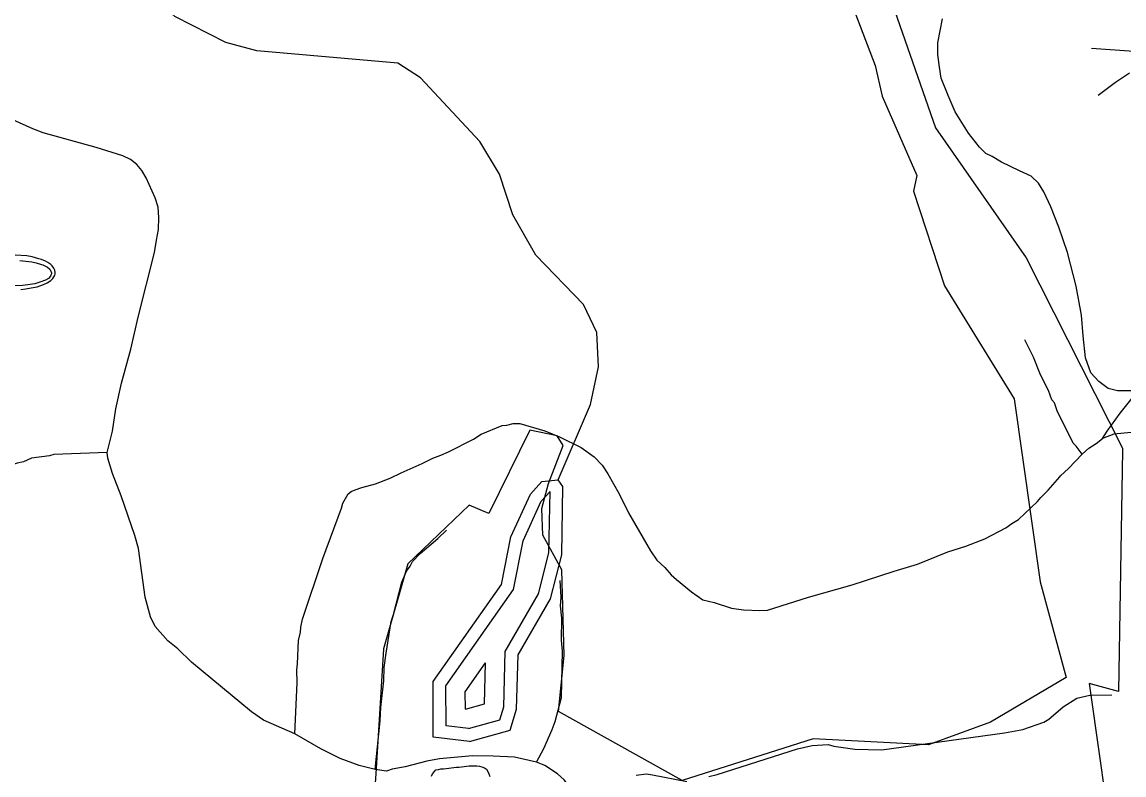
# Model space of a CAD drawing. Extents: x 2104537 to 2336408, y 34176 to 229611.
# Drawn here: x 2139980 to 2145593, y 51279 to 55115 of the extents above; entities that cross this region are included whole.
import ezdxf

# ---------------------------------------------------------------- set-up
doc = ezdxf.new("R2010")
doc.units = 0
for name, color, linetype in [('Exist Boundary Political City Limit New', 7, 'Continuous'), ('Exist Cultural Recreational Golf Course CELL', 7, 'Continuous'), ('Exist Hydrographic Buffer Line', 7, 'Continuous'), ('Exist Hydrographic Lake Shore', 7, 'Continuous'), ('Exist Hydrographic Misc Water Feature', 7, 'Continuous'), ('Exist Hydrographic River Shore', 7, 'Continuous'), ('Exist Road Non-System Type 51', 7, 'Continuous'), ('Map Preparation Boundary City Limit Buffer Line', 7, 'Continuous')]:
    doc.layers.add(name, color=color, linetype=linetype)

msp = doc.modelspace()

# ---------------------------------------------------------------- linework, layer by layer
at = {"layer": 'Exist Boundary Political City Limit New'}
for points in [[(2143940.2, 55944.8), (2144165, 55594.4), (2144412.2, 55208.9), (2144633.2, 54576), (2145095.8, 53912.8), (2145586.5, 52943.5), (2145586.2, 52934.2), (2145565.8, 51705), (2145416.5, 51744.7), (2145424.8, 51686.1)], [(2144146.8, 55366.8), (2144326.2, 54892.5), (2144361.8, 54737.7), (2144538.2, 54332.3), (2144520.8, 54252.4), (2144678.8, 53770.8), (2145033.5, 53194.4), (2145166.5, 52263.4), (2145299.5, 51775.7), (2144913, 51547.6), (2144597.5, 51431.9), (2144010.8, 51463.4), (2143343.5, 51250.3), (2142712.5, 51601.6), (2142742.5, 51887.2), (2142730.2, 52323.6), (2142632.5, 52500), (2142628.5, 52636.8), (2142662, 52763.3), (2142736.2, 52957.1), (2142706.5, 53006.6), (2142567, 53035.4), (2142358, 52611.7), (2142257.8, 52654), (2141945, 52354.3), (2141821.5, 51921.2), (2141783.2, 51285.4), (2141766, 51049.7)], [(2145424.8, 51686.1), (2145539, 50883.8)]]:
    msp.add_lwpolyline(points, dxfattribs=at)
at = {"layer": 'Exist Cultural Recreational Golf Course CELL'}
for points in [[(2139968.8, 53900.2), (2139999.3, 53896.9), (2140030.8, 53892.9), (2140052, 53888.6), (2140079.8, 53880.3), (2140086.8, 53878.2), (2140109.4, 53866.4), (2140121.5, 53855.5), (2140127, 53845.9), (2140130, 53836.4), (2140129.7, 53832), (2140128.6, 53827.9), (2140127.6, 53824.6), (2140125.5, 53820.8), (2140114.8, 53809), (2140099, 53799.4), (2140071.6, 53789.1), (2140045.1, 53781.5), (2140009.6, 53776), (2139982.5, 53772), (2139942.4, 53770.2)], [(2139974.3, 53752.8), (2139999.6, 53755.3), (2140026, 53759.9), (2140058, 53766.4), (2140089, 53776.9), (2140108.4, 53786.8), (2140127, 53798.1), (2140136.7, 53808.1), (2140142.7, 53816.3), (2140145.3, 53821.8), (2140146.8, 53825.9), (2140148.2, 53832.3), (2140149, 53839.1), (2140147.5, 53850.4), (2140143, 53860.7), (2140133.1, 53873.3), (2140126.8, 53880.1), (2140112.1, 53889.8), (2140100.3, 53896.6), (2140079.5, 53905.1), (2140065.3, 53909.1), (2140032.2, 53917.9), (2140004.7, 53922.9), (2139945.2, 53926.8)]]:
    msp.add_lwpolyline(points, dxfattribs=at)
at = {"layer": 'Exist Hydrographic Buffer Line'}
for points in [[(2142253.9, 51515.7), (2142140.4, 51530.1), (2142139.6, 51733.7), (2142483.5, 52223.2), (2142533.7, 52471.2), (2142625.5, 52673.1), (2142669.7, 52722.3)], [(2142253.9, 51515.7), (2142414.6, 51560.8), (2142434.4, 51625.6), (2142441.6, 51908.8), (2142610.6, 52201), (2142664.4, 52410.1), (2142669.7, 52722.3)], [(2142238.5, 51613.6), (2142238.2, 51702.8), (2142341.7, 51850.1)], [(2142238.5, 51613.6), (2142336.2, 51641), (2142336.4, 51641.5), (2142341.7, 51850.1)]]:
    msp.add_lwpolyline(points, dxfattribs=at)
at = {"layer": 'Exist Hydrographic Lake Shore'}
for points in [[(2142258.9, 51449), (2142074.9, 51472.2), (2142073.9, 51754.4), (2142421.9, 52249.7), (2142470.9, 52491.6), (2142569.9, 52709.5), (2142628, 52774), (2142710.8, 52782.2)], [(2142258.9, 51449), (2142466.8, 51507.3), (2142499.8, 51614.9), (2142506.8, 51890.4), (2142671.9, 52176), (2142729.9, 52401.3), (2142735.8, 52748.9), (2142710.8, 52782.2)]]:
    msp.add_lwpolyline(points, dxfattribs=at)
at = {"layer": 'Exist Hydrographic Misc Water Feature'}
msp.add_lwpolyline([(2142710.8, 52782.2), (2142875.9, 53166.2), (2142916.9, 53359), (2142907.9, 53533.1), (2142840.8, 53675.5), (2142597.8, 53926.3), (2142479.9, 54132), (2142412.9, 54340), (2142311.8, 54506), (2142010.8, 54830.1), (2141893.9, 54904.6), (2141176.8, 54967.6), (2141017.9, 55010.1), (2140758.9, 55143), (2140666.9, 55223.6), (2140672.8, 55699.2), (2140764.9, 55799.2), (2140922.8, 55874.9)], dxfattribs=at)
at = {"layer": 'Exist Hydrographic River Shore'}
msp.add_lwpolyline([(2142065.5, 51273.8), (2142070.7, 51285.2), (2142079.4, 51294.9), (2142088.7, 51304.5), (2142101.3, 51307.6), (2142114.4, 51309.6), (2142127.6, 51311), (2142140.4, 51312.4), (2142153.6, 51313.8), (2142166.4, 51315.2), (2142179.5, 51316.6), (2142192.7, 51318), (2142205.8, 51319.3), (2142218.7, 51320.7), (2142231.8, 51322.1), (2142245, 51323.5), (2142258.1, 51324.9), (2142271.3, 51325.6), (2142284.4, 51325.4), (2142297.5, 51325.1), (2142310.6, 51323.9), (2142323, 51320.4), (2142335.4, 51315.2), (2142346.4, 51308.4), (2142352.7, 51296.8), (2142358.1, 51284.6), (2142363.1, 51272)], dxfattribs=at)
at = {"layer": 'Exist Road Non-System Type 51'}
msp.add_line((2145424.7, 51686.1), (2145531.9, 51686.6), dxfattribs=at)
for points in [[(2145427.4, 54982.1), (2145643.3, 54966.1), (2145747.2, 54954.1), (2145819.2, 54966.1), (2145879.2, 55006.1), (2145963.1, 55070.1), (2146103, 55238), (2146250.9, 55394), (2146342.9, 55526), (2146470.8, 55673.9), (2146534.8, 55725.9), (2146614.7, 55773.9), (2146647.9, 55785.4)], [(2145640.6, 53235.4), (2145560.7, 53235.4), (2145512.7, 53247.4), (2145464.7, 53283.4), (2145424.7, 53327.4), (2145396.8, 53403.4), (2145384.8, 53515.4), (2145377.4, 53621.4), (2145349.5, 53769.3), (2145305.5, 53941.3), (2145261.5, 54069.3), (2145221.5, 54173.2), (2145185.6, 54249.2), (2145157.6, 54293.2), (2145121.6, 54329.2), (2145061.6, 54357.2), (2144969.7, 54401.2), (2144921.7, 54429.2), (2144889.7, 54445.2), (2144857.7, 54477.2), (2144801.8, 54549.2), (2144733.8, 54657.1), (2144697.8, 54741.1), (2144661.9, 54829.1), (2144653.9, 54885.1), (2144645.9, 54949.1), (2144645.9, 55009.1), (2144657.9, 55069.1), (2144669.8, 55131)], [(2145621.9, 54854.8), (2145550.1, 54806.7), (2145462.5, 54740.1)], [(2140414.7, 52922), (2140440.5, 53030.1), (2140457.8, 53144.3), (2140487.2, 53274.3), (2140534.5, 53448.6), (2140571.8, 53610.7), (2140654.3, 53941.1), (2140666, 54003.3), (2140675.9, 54057.2), (2140677.4, 54119.2), (2140673.1, 54171.1), (2140659, 54219), (2140612.7, 54320.9), (2140590.5, 54358.8), (2140564.5, 54388.8), (2140532.2, 54414.4), (2140494.1, 54432.5), (2140357.8, 54475.8), (2140087.6, 54550.6), (2140035.4, 54570.3), (2139933.3, 54615.9)], [(2145380.4, 52914.1), (2145350.3, 52953.7), (2145334.2, 52969.7), (2145253.7, 53133.4), (2145239.4, 53175.3), (2145225.2, 53189.4), (2145209.1, 53237.3), (2145168.6, 53317.1), (2145132.3, 53406.8), (2145088.1, 53496.5)], [(2145484.2, 52992.4), (2145507.9, 53030.4), (2145573.7, 53122.9), (2145642.4, 53206.8)], [(2141369.1, 51488.4), (2141382, 51748.4), (2141379.7, 51814.4), (2141383.5, 51844.5), (2141388.8, 51964.5), (2141398.8, 52006.6), (2141400.6, 52032.5), (2141408.6, 52072.4), (2141513, 52381.1), (2141607.9, 52637.5), (2141613.9, 52663.3), (2141641.8, 52711.6), (2141657.4, 52723.5), (2141677.6, 52731.6), (2141711.6, 52743.7), (2141781.6, 52762.1), (2141855.3, 52790.5), (2141911.3, 52818.6), (2142018.8, 52865.1), (2142072.8, 52893.3), (2142112.8, 52907.6), (2142152.5, 52925.9), (2142280.4, 52990.3), (2142318.3, 53014.5), (2142426.1, 53059.1), (2142450.1, 53060.9), (2142482.1, 53069.1), (2142515.9, 53069.5), (2142644.1, 53031.9), (2142718.4, 53002.2), (2142828.5, 52946.6), (2142894.9, 52899.1), (2142934.8, 52857.3), (2142965.1, 52813.4), (2143021.5, 52711.6), (2143069.8, 52613.8), (2143181, 52420.4), (2143213.2, 52372.5), (2143255.1, 52336.6), (2143287.2, 52298.9), (2143313.3, 52274.8), (2143389.9, 52211.3), (2143447.8, 52171.4), (2143506, 52157.8), (2143594, 52128.3), (2143656.2, 52120.5), (2143738.1, 52116.6), (2143778.2, 52118.8), (2143985.9, 52184), (2144209.5, 52247), (2144423.2, 52317.6), (2144541, 52352.4), (2144696.8, 52415.1), (2144788.6, 52445.4), (2144884.4, 52481.7), (2144992.2, 52538.3), (2145022.1, 52560.4), (2145056, 52580.7), (2145153.6, 52673), (2145169.4, 52693), (2145207.5, 52729.1), (2145266.2, 52798)], [(2145380.4, 52914.1), (2145414.4, 52944.2), (2145452.3, 52968.1), (2145484.2, 52992.4)], [(2145838.3, 52962), (2145784.2, 52993.9), (2145749.9, 53005.7), (2145712.1, 53015.3), (2145665.9, 53021.1), (2145629.9, 53023.1), (2145542.1, 53014.6), (2145484.2, 52992.4)], [(2140414.7, 52922), (2140142.8, 52910.9), (2140120.7, 52904.7), (2140029, 52892.4), (2139986.9, 52874.2), (2139955, 52867.9), (2139851.2, 52831.5), (2139561.7, 52706.2), (2139422, 52655.7), (2139280.4, 52597.1), (2139134.6, 52540.5), (2139076.6, 52528.2), (2138964.4, 52531.7), (2138822.4, 52549.2), (2138668.2, 52604.3), (2138564.2, 52652), (2138507.9, 52693.7), (2138498.6, 52701.7)], [(2141369.1, 51488.4), (2141210.7, 51557.7), (2141148.5, 51601.3), (2140843.6, 51853.9), (2140773.1, 51921.6), (2140723, 51961.6), (2140658.8, 52035.3), (2140634.5, 52085), (2140607.9, 52184.9), (2140573, 52432.7), (2140554.5, 52498.7), (2140485.9, 52700.5), (2140441.2, 52814.2), (2140416.8, 52892.1), (2140414.7, 52922)], [(2145266.2, 52798), (2145270.9, 52803.6), (2145311, 52839.6), (2145380.4, 52914.1)], [(2141779.7, 51306.2), (2141804.8, 51554.1), (2141808.4, 51622.3), (2141823.9, 51758.2), (2141825.5, 51826.4), (2141835.1, 51900.4), (2141860.5, 52060.3), (2141872.4, 52096.5), (2141915.6, 52260.7), (2141939.3, 52316.7), (2141957.2, 52343), (2141969.2, 52367), (2142009, 52407.3), (2142098.7, 52483.6), (2142142.5, 52525.8)], [(2142601.7, 51343.8), (2142639.1, 51414), (2142681, 51510), (2142696.6, 51552.3), (2142728.2, 51674.5), (2142733.1, 51910.3), (2142728.9, 51966.5), (2142730.4, 52078.3), (2142724, 52140.1), (2142725.9, 52184.4), (2142721.6, 52270.1)], [(2143478, 51271.8), (2143521.9, 51281.8), (2143931.2, 51411.7), (2144005.1, 51429.9), (2144087.2, 51434.3), (2144115.3, 51426.5), (2144223.3, 51411), (2144359.4, 51407.7), (2144984.8, 51494.4), (2145078.6, 51510.6), (2145184.6, 51547.3), (2145210.5, 51563.2), (2145284.3, 51625.7), (2145354, 51670), (2145420, 51686.1), (2145424.7, 51686.1)], [(2141779.7, 51306.2), (2141697.7, 51327.8), (2141601.6, 51363.5), (2141501.5, 51413), (2141369.1, 51488.4)], [(2142601.7, 51343.8), (2142489.6, 51369.3), (2142379.5, 51374.7), (2142275.5, 51376.4), (2142107.6, 51361.6), (2142041.7, 51349.4), (2141931.9, 51320.7), (2141865.7, 51308.5), (2141836, 51298.3), (2141779.7, 51306.2)], [(2142780.1, 51202.6), (2142742, 51254.5), (2142707.8, 51284.4), (2142643.7, 51327.9), (2142601.7, 51343.8)], [(2143108, 51278), (2143162, 51284.1), (2143191.7, 51280.3), (2143366, 51245.1)]]:
    msp.add_lwpolyline(points, dxfattribs=at)
at = {"layer": 'Map Preparation Boundary City Limit Buffer Line'}
for points in [[(2143940.2, 55944.8), (2144165, 55594.4), (2144412.2, 55208.9), (2144633.2, 54576), (2145095.8, 53912.8), (2145586.5, 52943.5), (2145586.2, 52934.2), (2145565.8, 51705), (2145416.5, 51744.7), (2145424.8, 51686.1)], [(2144146.8, 55366.8), (2144326.2, 54892.5), (2144361.8, 54737.7), (2144538.2, 54332.3), (2144520.8, 54252.4), (2144678.8, 53770.8), (2145033.5, 53194.4), (2145166.5, 52263.4), (2145299.5, 51775.7), (2144913, 51547.6), (2144597.5, 51431.9), (2144010.8, 51463.4), (2143343.5, 51250.3), (2142712.5, 51601.6), (2142742.5, 51887.2), (2142730.2, 52323.6), (2142632.5, 52500), (2142628.5, 52636.8), (2142662, 52763.3), (2142736.2, 52957.1), (2142706.5, 53006.6), (2142567, 53035.4), (2142358, 52611.7), (2142257.8, 52654), (2141945, 52354.3), (2141821.5, 51921.2), (2141783.2, 51285.4), (2141766, 51049.7)], [(2145424.8, 51686.1), (2145539, 50883.8)]]:
    msp.add_lwpolyline(points, dxfattribs=at)

doc.saveas('drawing.dxf')
